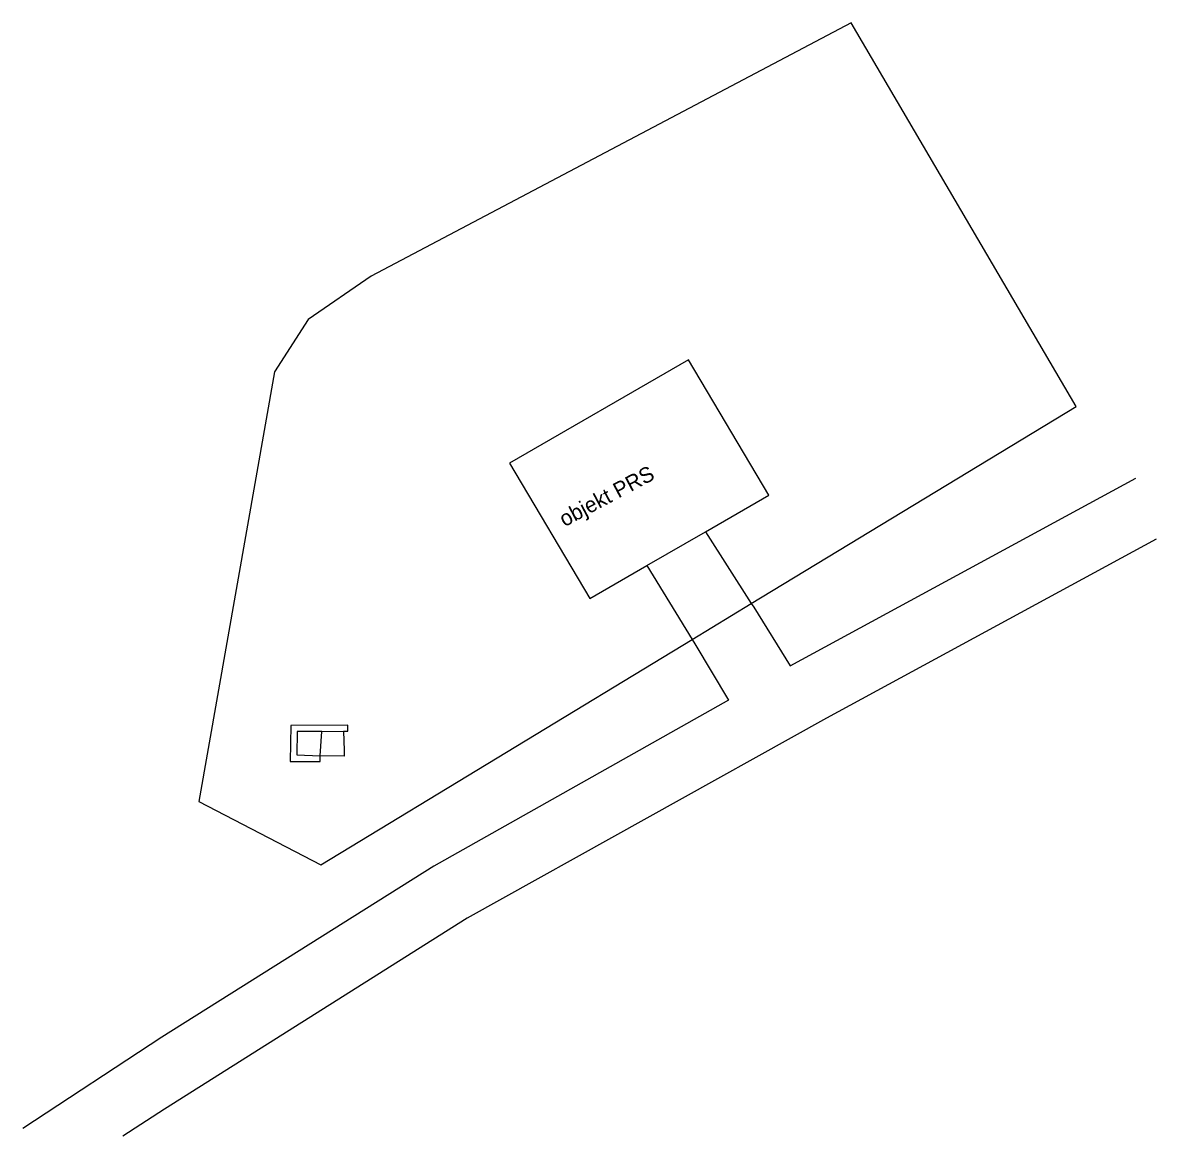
# Model space of a CAD drawing. Extents: x -582162 to -561283, y -1187583 to -1183539.
# Drawn here: x -579779.7 to -579724.8, y -1187582.7 to -1187528.8 of the extents above; entities that cross this region are included whole.
import ezdxf

# ---------------------------------------------------------------- set-up
doc = ezdxf.new("R2010")
doc.units = 0
for name, color, linetype in [('Vrstva 10', 7, 'Continuous'), ('Vrstva 14', 7, 'Continuous'), ('Vrstva 4', 7, 'Continuous'), ('Vrstva 9', 7, 'Continuous')]:
    doc.layers.add(name, color=color, linetype=linetype)

msp = doc.modelspace()

# ---------------------------------------------------------------- linework, layer by layer
at = {"layer": 'Vrstva 10'}
for points in [[(-579744.42, -1187556.92), (-579744.3, -1187557.1), (-579742.53, -1187559.94), (-579725.8, -1187550.85)], [(-579724.8, -1187553.8), (-579740.78, -1187562.47), (-579758.18, -1187572.16), (-579772.84, -1187581.4), (-579774.847, -1187582.716)], [(-579746.64, -1187553.44), (-579744.42, -1187556.92)], [(-579749.47, -1187555.08), (-579747.28, -1187558.66)], [(-579747.28, -1187558.66), (-579747.15, -1187558.87), (-579745.52, -1187561.6), (-579759.79, -1187569.64), (-579772.97, -1187577.92), (-579779.702, -1187582.334)]]:
    msp.add_lwpolyline(points, dxfattribs=at)
at = {"layer": 'Vrstva 4'}
for points in [[(-579746.64, -1187553.44), (-579743.57, -1187551.67), (-579747.46, -1187545.12), (-579756.12, -1187550.12)], [(-579756.12, -1187550.12), (-579752.23, -1187556.67), (-579749.47, -1187555.08)], [(-579749.47, -1187555.08), (-579746.64, -1187553.44)]]:
    msp.add_lwpolyline(points, dxfattribs=at)
at = {"layer": 'Vrstva 9'}
for points in [[(-579728.69, -1187547.37), (-579739.58, -1187528.79), (-579762.82, -1187541.06), (-579765.87, -1187543.17), (-579767.5, -1187545.7), (-579771.17, -1187566.51), (-579765.26, -1187569.57), (-579747.28, -1187558.66)], [(-579744.42, -1187556.92), (-579728.69, -1187547.37)], [(-579747.28, -1187558.66), (-579744.42, -1187556.92)], [(-579764.16, -1187563.1), (-579763.96, -1187563.1), (-579763.96, -1187562.8), (-579766.72, -1187562.82), (-579766.74, -1187564.56), (-579765.3, -1187564.56), (-579765.29, -1187564.29)], [(-579765.22, -1187563.11), (-579766.41, -1187563.12), (-579766.42, -1187564.24), (-579765.29, -1187564.29)], [(-579764.16, -1187563.1), (-579764.13, -1187564.03), (-579764.14, -1187564.3), (-579765.29, -1187564.29)], [(-579765.29, -1187564.29), (-579765.22, -1187563.11)], [(-579765.22, -1187563.11), (-579764.16, -1187563.1)]]:
    msp.add_lwpolyline(points, dxfattribs=at)

# ---------------------------------------------------------------- texts
at = {"layer": 'Vrstva 14'}
msp.add_text('objekt PRS', height=0.75, rotation=27.987, dxfattribs=at).set_placement((-579753.46, -1187553.22))

doc.saveas('drawing.dxf')
